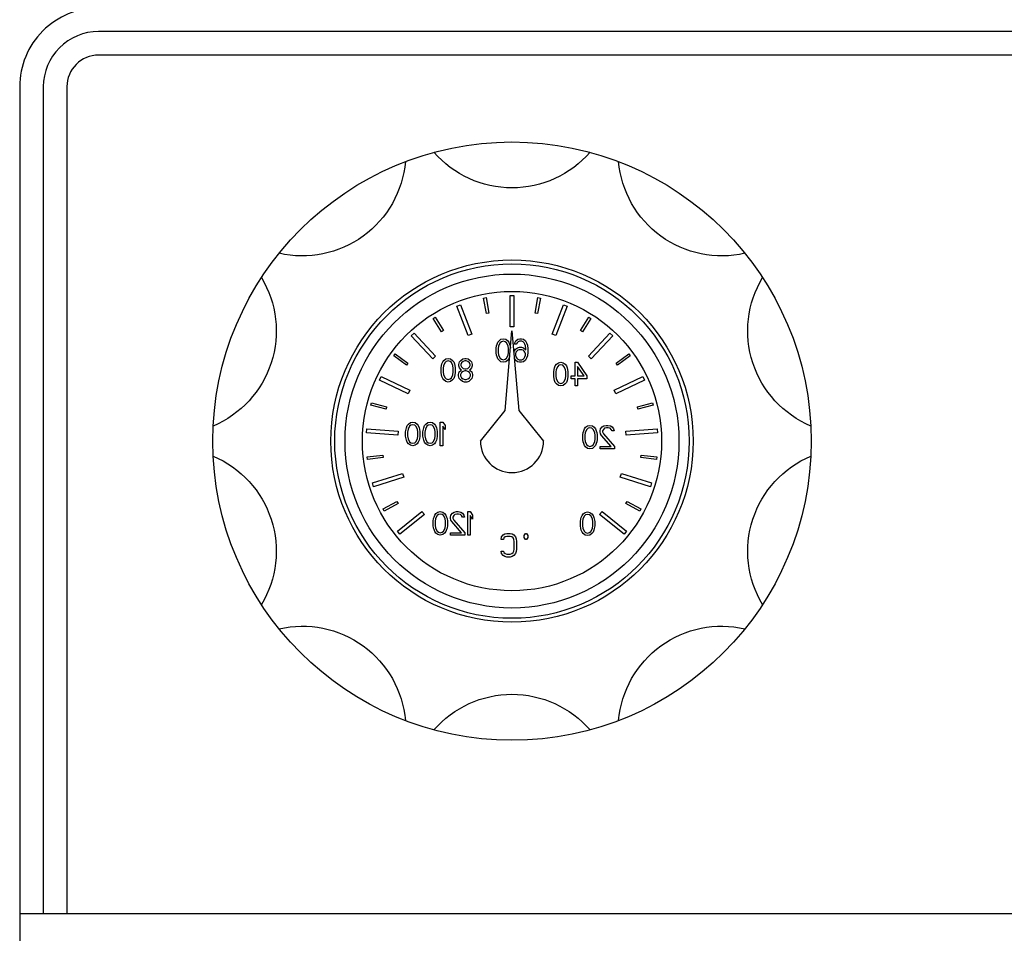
# Model space of a CAD drawing. Header units: millimetres. Extents: x 60394 to 199354, y 20895 to 166073.
# Tile 320 of 565: x 147070 to 147195, y 28179 to 28295. Entities that reach past the tile are written whole.
import ezdxf

# ---------------------------------------------------------------- set-up
doc = ezdxf.new("R2010")
doc.units = ezdxf.units.MM

# ---------------------------------------------------------------- blocks, each defined once
blk = doc.blocks.new('*U40')
blk.add_arc((0, -8.96), 13.12, 40.9361, 139.0639)
blk = doc.blocks.new('*U41')
at = {"color": 0, "linetype": 'ByBlock', "lineweight": -2, "transparency": 16777216}
for p, rotation in [((-844.6, 2147.53), 180), ((-865.94, 2140.6), 215.9999999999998), ((-823.26, 2140.6), 143.9999999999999), ((-879.13, 2122.44), 251.9999999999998), ((-810.07, 2122.44), 107.9999999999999), ((-879.13, 2100), 287.9999999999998), ((-810.07, 2100), 71.9999999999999), ((-865.94, 2081.85), 323.9999999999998), ((-823.26, 2081.85), 35.99999999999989)]:
    blk.add_blockref('*U40', p, dxfattribs=dict(at, rotation=rotation))
blk.add_blockref('*U40', (-844.6, 2074.91), dxfattribs=at)

msp = doc.modelspace()

# ---------------------------------------------------------------- linework, layer by layer
at = {"color": 0, "linetype": 'Continuous', "lineweight": -2}
for p, q in [((147128.66, 28260.12), (147128.96, 28260.18)), ((147129.04, 28258.16), (147128.66, 28260.12)), ((147128.96, 28260.18), (147129.33, 28258.21)), ((147132.01, 28260.47), (147132.51, 28260.47)), ((147132.01, 28256.47), (147132.01, 28260.47)), ((147132.51, 28260.47), (147132.51, 28256.47)), ((147135.19, 28258.21), (147135.56, 28260.18)), ((147135.86, 28260.12), (147135.49, 28258.16)), ((147135.56, 28260.18), (147135.86, 28260.12)), ((147125.25, 28259.09), (147125.71, 28259.28)), ((147126.71, 28255.37), (147125.25, 28259.09)), ((147125.71, 28259.28), (147127.18, 28255.56)), ((147137.34, 28255.56), (147138.81, 28259.28)), ((147139.27, 28259.09), (147137.81, 28255.37)), ((147138.81, 28259.28), (147139.27, 28259.09)), ((147122.26, 28257.54), (147122.52, 28257.7)), ((147123.33, 28255.85), (147122.26, 28257.54)), ((147122.52, 28257.7), (147123.58, 28256.01)), ((147129.33, 28258.21), (147129.04, 28258.16)), ((147135.49, 28258.16), (147135.19, 28258.21)), ((147140.94, 28256.01), (147142.01, 28257.7)), ((147142.26, 28257.54), (147141.19, 28255.85)), ((147142.01, 28257.7), (147142.26, 28257.54)), ((147132.51, 28256.47), (147132.01, 28256.47)), ((147119.46, 28255.33), (147119.83, 28255.67)), ((147122.19, 28252.41), (147119.46, 28255.33)), ((147119.83, 28255.67), (147122.55, 28252.75)), ((147123.58, 28256.01), (147123.33, 28255.85)), ((147127.18, 28255.56), (147126.71, 28255.37)), ((147131.38, 28245.87), (147132.26, 28255.97)), ((147132.26, 28255.97), (147133.14, 28245.87)), ((147137.81, 28255.37), (147137.34, 28255.56)), ((147141.19, 28255.85), (147140.94, 28256.01)), ((147141.97, 28252.75), (147144.69, 28255.67)), ((147145.06, 28255.33), (147142.33, 28252.41)), ((147144.69, 28255.67), (147145.06, 28255.33)), ((147130.26, 28253.76), (147130.31, 28254.08)), ((147130.26, 28253.19), (147130.26, 28253.76)), ((147130.31, 28254.08), (147130.36, 28254.27)), ((147130.36, 28254.27), (147130.46, 28254.53)), ((147130.46, 28254.53), (147130.61, 28254.72)), ((147130.56, 28254.08), (147130.51, 28253.7)), ((147130.76, 28254.46), (147130.56, 28254.08)), ((147130.61, 28254.72), (147130.86, 28254.91)), ((147130.91, 28254.59), (147130.76, 28254.46)), ((147130.86, 28254.91), (147131.16, 28254.97)), ((147131.16, 28254.65), (147130.91, 28254.59)), ((147131.16, 28254.97), (147131.46, 28254.91)), ((147131.41, 28254.59), (147131.16, 28254.65)), ((147131.56, 28254.46), (147131.41, 28254.59)), ((147131.46, 28254.91), (147131.71, 28254.72)), ((147131.76, 28254.08), (147131.56, 28254.46)), ((147131.71, 28254.72), (147131.86, 28254.53)), ((147131.81, 28253.7), (147131.76, 28254.08)), ((147131.86, 28254.53), (147131.96, 28254.27)), ((147131.96, 28254.27), (147132.01, 28254.08)), ((147132.01, 28254.08), (147132.06, 28253.76)), ((147132.56, 28254.27), (147132.61, 28254.46)), ((147132.81, 28254.27), (147132.56, 28254.27)), ((147132.61, 28254.46), (147132.76, 28254.72)), ((147132.71, 28253.63), (147132.96, 28253.82)), ((147132.76, 28254.72), (147133.01, 28254.91)), ((147132.91, 28254.46), (147132.81, 28254.27)), ((147133.06, 28254.59), (147132.91, 28254.46)), ((147132.96, 28253.82), (147133.21, 28253.89)), ((147133.01, 28254.91), (147133.26, 28254.97)), ((147133.21, 28254.65), (147133.06, 28254.59)), ((147133.51, 28254.65), (147133.21, 28254.65)), ((147133.21, 28253.89), (147133.46, 28253.89)), ((147133.26, 28254.97), (147133.46, 28254.97)), ((147133.46, 28254.97), (147133.71, 28254.91)), ((147133.46, 28253.89), (147133.71, 28253.82)), ((147133.66, 28254.59), (147133.51, 28254.65)), ((147133.81, 28254.46), (147133.66, 28254.59)), ((147133.71, 28254.91), (147133.96, 28254.72)), ((147133.71, 28253.82), (147134.01, 28253.57)), ((147133.91, 28254.27), (147133.81, 28254.46)), ((147133.96, 28254.08), (147133.91, 28254.27)), ((147133.96, 28254.72), (147134.11, 28254.46)), ((147134.01, 28253.7), (147133.96, 28254.08)), ((147134.11, 28254.46), (147134.21, 28254.14)), ((147134.21, 28254.14), (147134.26, 28253.7)), ((147117.25, 28252.79), (147117.43, 28253.03)), ((147118.87, 28251.61), (147117.25, 28252.79)), ((147117.43, 28253.03), (147119.04, 28251.85)), ((147122.55, 28252.75), (147122.19, 28252.41)), ((147130.31, 28252.87), (147130.26, 28253.19)), ((147130.36, 28252.68), (147130.31, 28252.87)), ((147130.46, 28252.42), (147130.36, 28252.68)), ((147130.51, 28253.7), (147130.51, 28253.25)), ((147130.51, 28253.25), (147130.56, 28252.87)), ((147130.56, 28252.87), (147130.76, 28252.48)), ((147131.56, 28252.48), (147131.76, 28252.87)), ((147131.76, 28252.87), (147131.81, 28253.25)), ((147131.81, 28253.25), (147131.81, 28253.7)), ((147131.96, 28252.68), (147131.86, 28252.42)), ((147132.5, 28253.25), (147132.56, 28253.44)), ((147132.56, 28253.44), (147132.71, 28253.63)), ((147132.76, 28253.25), (147132.71, 28253.06)), ((147132.71, 28253.06), (147132.71, 28252.87)), ((147132.71, 28252.87), (147132.76, 28252.68)), ((147132.86, 28253.38), (147132.76, 28253.25)), ((147132.76, 28252.68), (147132.86, 28252.48)), ((147133.01, 28253.51), (147132.86, 28253.38)), ((147133.16, 28253.57), (147133.01, 28253.51)), ((147133.51, 28253.57), (147133.16, 28253.57)), ((147133.66, 28253.51), (147133.51, 28253.57)), ((147133.81, 28253.38), (147133.66, 28253.51)), ((147133.91, 28253.25), (147133.81, 28253.38)), ((147133.81, 28252.48), (147133.91, 28252.68)), ((147133.96, 28253.06), (147133.91, 28253.25)), ((147133.91, 28252.68), (147133.96, 28252.87)), ((147133.96, 28252.87), (147133.96, 28253.06)), ((147134.01, 28253.57), (147134.01, 28253.7)), ((147134.21, 28252.8), (147134.11, 28252.48)), ((147134.26, 28253.25), (147134.21, 28252.8)), ((147134.26, 28253.7), (147134.26, 28253.25)), ((147142.33, 28252.41), (147141.97, 28252.75)), ((147145.48, 28251.85), (147147.09, 28253.03)), ((147147.27, 28252.79), (147145.66, 28251.61)), ((147147.09, 28253.03), (147147.27, 28252.79)), ((147119.04, 28251.85), (147118.87, 28251.61)), ((147123.26, 28251.26), (147123.31, 28251.58)), ((147123.26, 28250.69), (147123.26, 28251.26)), ((147123.31, 28251.58), (147123.36, 28251.77)), ((147123.36, 28251.77), (147123.46, 28252.03)), ((147123.46, 28252.03), (147123.61, 28252.22)), ((147123.56, 28251.58), (147123.51, 28251.2)), ((147123.76, 28251.96), (147123.56, 28251.58)), ((147123.61, 28252.22), (147123.86, 28252.41)), ((147123.91, 28252.09), (147123.76, 28251.96)), ((147123.86, 28252.41), (147124.16, 28252.47)), ((147124.16, 28252.15), (147123.91, 28252.09)), ((147124.16, 28252.47), (147124.46, 28252.41)), ((147124.41, 28252.09), (147124.16, 28252.15)), ((147124.56, 28251.96), (147124.41, 28252.09)), ((147124.46, 28252.41), (147124.71, 28252.22)), ((147124.76, 28251.58), (147124.56, 28251.96)), ((147124.71, 28252.22), (147124.86, 28252.03)), ((147124.81, 28251.2), (147124.76, 28251.58)), ((147124.86, 28252.03), (147124.96, 28251.77)), ((147124.96, 28251.77), (147125.01, 28251.58)), ((147125.01, 28251.58), (147125.06, 28251.26)), ((147125.06, 28251.26), (147125.06, 28250.69)), ((147125.51, 28251.71), (147125.61, 28252.03)), ((147125.51, 28251.52), (147125.51, 28251.71)), ((147125.61, 28251.26), (147125.51, 28251.52)), ((147125.61, 28252.03), (147125.76, 28252.22)), ((147125.76, 28251.07), (147125.61, 28251.26)), ((147125.76, 28252.22), (147126.01, 28252.41)), ((147125.86, 28251.9), (147125.76, 28251.71)), ((147125.76, 28251.71), (147125.76, 28251.58)), ((147125.76, 28251.58), (147125.86, 28251.39)), ((147126.06, 28252.09), (147125.86, 28251.9)), ((147125.86, 28251.39), (147126.06, 28251.2)), ((147126.01, 28252.41), (147126.26, 28252.47)), ((147126.26, 28252.15), (147126.06, 28252.09)), ((147126.26, 28252.47), (147126.46, 28252.47)), ((147126.46, 28252.15), (147126.26, 28252.15)), ((147126.46, 28252.47), (147126.71, 28252.41)), ((147126.66, 28252.09), (147126.46, 28252.15)), ((147126.86, 28251.9), (147126.66, 28252.09)), ((147126.66, 28251.2), (147126.86, 28251.39)), ((147126.71, 28252.41), (147126.96, 28252.22)), ((147126.96, 28251.71), (147126.86, 28251.9)), ((147126.86, 28251.39), (147126.96, 28251.58)), ((147126.96, 28252.22), (147127.11, 28252.03)), ((147126.96, 28251.58), (147126.96, 28251.71)), ((147127.11, 28251.26), (147126.96, 28251.07)), ((147127.11, 28252.03), (147127.21, 28251.71)), ((147127.21, 28251.52), (147127.11, 28251.26)), ((147127.21, 28251.71), (147127.21, 28251.52)), ((147130.61, 28252.23), (147130.46, 28252.42)), ((147130.86, 28252.04), (147130.61, 28252.23)), ((147130.76, 28252.48), (147130.91, 28252.36)), ((147131.16, 28251.97), (147130.86, 28252.04)), ((147130.91, 28252.36), (147131.16, 28252.29)), ((147131.16, 28252.29), (147131.41, 28252.36)), ((147131.46, 28252.04), (147131.16, 28251.97)), ((147131.41, 28252.36), (147131.56, 28252.48)), ((147131.71, 28252.23), (147131.46, 28252.04)), ((147131.86, 28252.42), (147131.71, 28252.23)), ((147132.71, 28252.23), (147132.57, 28252.47)), ((147132.96, 28252.04), (147132.71, 28252.23)), ((147132.86, 28252.48), (147133.01, 28252.36)), ((147133.21, 28251.97), (147132.96, 28252.04)), ((147133.01, 28252.36), (147133.16, 28252.29)), ((147133.16, 28252.29), (147133.51, 28252.29)), ((147133.46, 28251.97), (147133.21, 28251.97)), ((147133.71, 28252.04), (147133.46, 28251.97)), ((147133.51, 28252.29), (147133.66, 28252.36)), ((147133.66, 28252.36), (147133.81, 28252.48)), ((147133.96, 28252.23), (147133.71, 28252.04)), ((147134.11, 28252.48), (147133.96, 28252.23)), ((147137.61, 28251.08), (147137.66, 28251.27)), ((147137.66, 28251.27), (147137.76, 28251.53)), ((147137.76, 28251.53), (147137.91, 28251.72)), ((147138.06, 28251.46), (147137.86, 28251.08)), ((147137.91, 28251.72), (147138.16, 28251.91)), ((147138.21, 28251.59), (147138.06, 28251.46)), ((147138.16, 28251.91), (147138.46, 28251.97)), ((147138.46, 28251.65), (147138.21, 28251.59)), ((147138.46, 28251.97), (147138.76, 28251.91)), ((147138.71, 28251.59), (147138.46, 28251.65)), ((147138.86, 28251.46), (147138.71, 28251.59)), ((147138.76, 28251.91), (147139.01, 28251.72)), ((147139.06, 28251.08), (147138.86, 28251.46)), ((147139.01, 28251.72), (147139.16, 28251.53)), ((147139.16, 28251.53), (147139.26, 28251.27)), ((147139.26, 28251.27), (147139.31, 28251.08)), ((147140.26, 28251.97), (147140.56, 28251.97)), ((147140.26, 28250.25), (147140.26, 28251.97)), ((147140.56, 28251.97), (147141.76, 28250.25)), ((147141.41, 28250.25), (147140.56, 28251.46)), ((147140.56, 28251.46), (147140.56, 28250.25)), ((147145.66, 28251.61), (147145.48, 28251.85)), ((147115.45, 28249.71), (147115.67, 28250.16)), ((147115.67, 28250.16), (147119.28, 28248.44)), ((147123.31, 28250.37), (147123.26, 28250.69)), ((147123.36, 28250.18), (147123.31, 28250.37)), ((147123.46, 28249.92), (147123.36, 28250.18)), ((147123.51, 28251.2), (147123.51, 28250.75)), ((147123.51, 28250.75), (147123.56, 28250.37)), ((147123.56, 28250.37), (147123.76, 28249.98)), ((147124.56, 28249.98), (147124.76, 28250.37)), ((147124.76, 28250.37), (147124.81, 28250.75)), ((147124.81, 28250.75), (147124.81, 28251.2)), ((147124.96, 28250.18), (147124.86, 28249.92)), ((147125.01, 28250.37), (147124.96, 28250.18)), ((147125.06, 28250.69), (147125.01, 28250.37)), ((147125.46, 28250.43), (147125.56, 28250.75)), ((147125.46, 28250.24), (147125.46, 28250.43)), ((147125.56, 28249.92), (147125.46, 28250.24)), ((147125.56, 28250.75), (147125.76, 28250.94)), ((147125.86, 28250.69), (147125.71, 28250.43)), ((147125.71, 28250.43), (147125.71, 28250.24)), ((147125.71, 28250.24), (147125.86, 28249.98)), ((147125.86, 28251.01), (147125.76, 28251.07)), ((147125.76, 28250.94), (147125.86, 28251.01)), ((147126.06, 28250.81), (147125.86, 28250.69)), ((147126.06, 28251.2), (147126.26, 28251.13)), ((147126.26, 28250.88), (147126.06, 28250.81)), ((147126.26, 28251.13), (147126.46, 28251.13)), ((147126.46, 28250.88), (147126.26, 28250.88)), ((147126.46, 28251.13), (147126.66, 28251.2)), ((147126.66, 28250.81), (147126.46, 28250.88)), ((147126.86, 28250.69), (147126.66, 28250.81)), ((147126.96, 28251.07), (147126.86, 28251.01)), ((147126.86, 28251.01), (147126.96, 28250.94)), ((147127.01, 28250.43), (147126.86, 28250.69)), ((147126.86, 28249.98), (147127.01, 28250.24)), ((147126.96, 28250.94), (147127.16, 28250.75)), ((147127.01, 28250.24), (147127.01, 28250.43)), ((147127.16, 28250.75), (147127.26, 28250.43)), ((147127.26, 28250.24), (147127.16, 28249.92)), ((147127.26, 28250.43), (147127.26, 28250.24)), ((147137.56, 28250.76), (147137.61, 28251.08)), ((147137.56, 28250.19), (147137.56, 28250.76)), ((147137.61, 28249.87), (147137.56, 28250.19)), ((147137.86, 28251.08), (147137.81, 28250.7)), ((147137.81, 28250.7), (147137.81, 28250.25)), ((147137.81, 28250.25), (147137.86, 28249.87)), ((147139.11, 28250.7), (147139.06, 28251.08)), ((147139.06, 28249.87), (147139.11, 28250.25)), ((147139.11, 28250.25), (147139.11, 28250.7)), ((147139.31, 28251.08), (147139.36, 28250.76)), ((147139.36, 28250.19), (147139.31, 28249.87)), ((147139.36, 28250.76), (147139.36, 28250.19)), ((147139.76, 28250.25), (147140.26, 28250.25)), ((147139.76, 28249.87), (147139.76, 28250.25)), ((147140.56, 28250.25), (147141.41, 28250.25)), ((147141.76, 28250.25), (147141.76, 28249.87)), ((147145.24, 28248.44), (147148.85, 28250.16)), ((147148.85, 28250.16), (147149.07, 28249.71)), ((147119.06, 28247.99), (147115.45, 28249.71)), ((147123.61, 28249.73), (147123.46, 28249.92)), ((147123.86, 28249.54), (147123.61, 28249.73)), ((147123.76, 28249.98), (147123.91, 28249.86)), ((147124.16, 28249.47), (147123.86, 28249.54)), ((147123.91, 28249.86), (147124.16, 28249.79)), ((147124.16, 28249.79), (147124.41, 28249.86)), ((147124.46, 28249.54), (147124.16, 28249.47)), ((147124.41, 28249.86), (147124.56, 28249.98)), ((147124.71, 28249.73), (147124.46, 28249.54)), ((147124.86, 28249.92), (147124.71, 28249.73)), ((147125.71, 28249.73), (147125.56, 28249.92)), ((147125.96, 28249.54), (147125.71, 28249.73)), ((147125.86, 28249.98), (147126.06, 28249.86)), ((147126.21, 28249.47), (147125.96, 28249.54)), ((147126.06, 28249.86), (147126.26, 28249.79)), ((147126.51, 28249.47), (147126.21, 28249.47)), ((147126.26, 28249.79), (147126.46, 28249.79)), ((147126.46, 28249.79), (147126.66, 28249.86)), ((147126.76, 28249.54), (147126.51, 28249.47)), ((147126.66, 28249.86), (147126.86, 28249.98)), ((147127.01, 28249.73), (147126.76, 28249.54)), ((147127.16, 28249.92), (147127.01, 28249.73)), ((147137.66, 28249.68), (147137.61, 28249.87)), ((147137.76, 28249.42), (147137.66, 28249.68)), ((147137.91, 28249.23), (147137.76, 28249.42)), ((147137.86, 28249.87), (147138.06, 28249.48)), ((147138.16, 28249.04), (147137.91, 28249.23)), ((147138.06, 28249.48), (147138.21, 28249.36)), ((147138.46, 28248.97), (147138.16, 28249.04)), ((147138.21, 28249.36), (147138.46, 28249.29)), ((147138.46, 28249.29), (147138.71, 28249.36)), ((147138.76, 28249.04), (147138.46, 28248.97)), ((147138.71, 28249.36), (147138.86, 28249.48)), ((147139.01, 28249.23), (147138.76, 28249.04)), ((147138.86, 28249.48), (147139.06, 28249.87)), ((147139.16, 28249.42), (147139.01, 28249.23)), ((147139.26, 28249.68), (147139.16, 28249.42)), ((147139.31, 28249.87), (147139.26, 28249.68)), ((147140.26, 28249.87), (147139.76, 28249.87)), ((147140.26, 28248.97), (147140.26, 28249.87)), ((147140.56, 28248.97), (147140.26, 28248.97)), ((147141.76, 28249.87), (147140.56, 28249.87)), ((147140.56, 28249.87), (147140.56, 28248.97)), ((147149.07, 28249.71), (147145.46, 28247.99)), ((147119.28, 28248.44), (147119.06, 28247.99)), ((147145.46, 28247.99), (147145.24, 28248.44)), ((147114.33, 28246.54), (147114.41, 28246.83)), ((147116.27, 28246.03), (147114.33, 28246.54)), ((147114.41, 28246.83), (147116.34, 28246.32)), ((147116.34, 28246.32), (147116.27, 28246.03)), ((147148.18, 28246.32), (147150.11, 28246.83)), ((147148.25, 28246.03), (147148.18, 28246.32)), ((147150.19, 28246.54), (147148.25, 28246.03)), ((147150.11, 28246.83), (147150.19, 28246.54)), ((147128.26, 28241.97), (147131.38, 28245.87)), ((147133.14, 28245.87), (147136.26, 28241.97)), ((147118.86, 28243.67), (147118.96, 28243.93)), ((147118.96, 28243.93), (147119.11, 28244.12)), ((147119.26, 28243.86), (147119.06, 28243.48)), ((147119.11, 28244.12), (147119.36, 28244.31)), ((147119.41, 28243.99), (147119.26, 28243.86)), ((147119.36, 28244.31), (147119.66, 28244.37)), ((147119.66, 28244.05), (147119.41, 28243.99)), ((147119.66, 28244.37), (147119.96, 28244.31)), ((147119.91, 28243.99), (147119.66, 28244.05)), ((147120.06, 28243.86), (147119.91, 28243.99)), ((147119.96, 28244.31), (147120.21, 28244.12)), ((147120.26, 28243.48), (147120.06, 28243.86)), ((147120.21, 28244.12), (147120.36, 28243.93)), ((147120.36, 28243.93), (147120.46, 28243.67)), ((147121.06, 28243.67), (147121.16, 28243.93)), ((147121.16, 28243.93), (147121.31, 28244.12)), ((147121.46, 28243.86), (147121.26, 28243.48)), ((147121.31, 28244.12), (147121.56, 28244.31)), ((147121.61, 28243.99), (147121.46, 28243.86)), ((147121.56, 28244.31), (147121.86, 28244.37)), ((147121.86, 28244.05), (147121.61, 28243.99)), ((147121.86, 28244.37), (147122.16, 28244.31)), ((147122.11, 28243.99), (147121.86, 28244.05)), ((147122.26, 28243.86), (147122.11, 28243.99)), ((147122.16, 28244.31), (147122.41, 28244.12)), ((147122.46, 28243.48), (147122.26, 28243.86)), ((147122.41, 28244.12), (147122.56, 28243.93)), ((147122.56, 28243.93), (147122.66, 28243.67)), ((147123.16, 28244.37), (147123.46, 28244.37)), ((147123.16, 28241.37), (147123.16, 28244.37)), ((147123.46, 28244.37), (147123.76, 28243.93)), ((147123.46, 28243.86), (147123.46, 28241.37)), ((147123.76, 28243.42), (147123.46, 28243.86)), ((147123.76, 28243.93), (147123.76, 28243.42)), ((147141.61, 28243.72), (147141.86, 28243.91)), ((147141.86, 28243.91), (147142.16, 28243.97)), ((147142.16, 28243.97), (147142.46, 28243.91)), ((147142.46, 28243.91), (147142.71, 28243.72)), ((147143.51, 28243.53), (147143.71, 28243.78)), ((147143.71, 28243.78), (147143.91, 28243.91)), ((147143.91, 28243.91), (147144.21, 28243.97)), ((147144.21, 28243.97), (147144.41, 28243.97)), ((147144.41, 28243.97), (147144.76, 28243.91)), ((147144.76, 28243.91), (147144.96, 28243.78)), ((147144.96, 28243.78), (147145.16, 28243.53)), ((147113.79, 28243.01), (147113.82, 28243.51)), ((147117.78, 28242.74), (147113.79, 28243.01)), ((147113.82, 28243.51), (147117.81, 28243.23)), ((147117.81, 28243.23), (147117.78, 28242.74)), ((147118.76, 28243.16), (147118.81, 28243.48)), ((147118.76, 28242.59), (147118.76, 28243.16)), ((147118.81, 28242.27), (147118.76, 28242.59)), ((147118.81, 28243.48), (147118.86, 28243.67)), ((147119.06, 28243.48), (147119.01, 28243.1)), ((147119.01, 28243.1), (147119.01, 28242.65)), ((147119.01, 28242.65), (147119.06, 28242.27)), ((147120.31, 28243.1), (147120.26, 28243.48)), ((147120.26, 28242.27), (147120.31, 28242.65)), ((147120.31, 28242.65), (147120.31, 28243.1)), ((147120.46, 28243.67), (147120.51, 28243.48)), ((147120.51, 28243.48), (147120.56, 28243.16)), ((147120.56, 28242.59), (147120.51, 28242.27)), ((147120.56, 28243.16), (147120.56, 28242.59)), ((147120.96, 28243.16), (147121.01, 28243.48)), ((147120.96, 28242.59), (147120.96, 28243.16)), ((147121.01, 28242.27), (147120.96, 28242.59)), ((147121.01, 28243.48), (147121.06, 28243.67)), ((147121.26, 28243.48), (147121.21, 28243.1)), ((147121.21, 28243.1), (147121.21, 28242.65)), ((147121.21, 28242.65), (147121.26, 28242.27)), ((147122.51, 28243.1), (147122.46, 28243.48)), ((147122.46, 28242.27), (147122.51, 28242.65)), ((147122.51, 28242.65), (147122.51, 28243.1)), ((147122.66, 28243.67), (147122.71, 28243.48)), ((147122.71, 28243.48), (147122.76, 28243.16)), ((147122.76, 28242.59), (147122.71, 28242.27)), ((147122.76, 28243.16), (147122.76, 28242.59)), ((147141.26, 28242.76), (147141.31, 28243.08)), ((147141.26, 28242.19), (147141.26, 28242.76)), ((147141.31, 28243.08), (147141.36, 28243.27)), ((147141.36, 28243.27), (147141.46, 28243.53)), ((147141.46, 28243.53), (147141.61, 28243.72)), ((147141.56, 28243.08), (147141.51, 28242.7)), ((147141.51, 28242.7), (147141.51, 28242.25)), ((147141.76, 28243.46), (147141.56, 28243.08)), ((147141.91, 28243.59), (147141.76, 28243.46)), ((147142.16, 28243.65), (147141.91, 28243.59)), ((147142.41, 28243.59), (147142.16, 28243.65)), ((147142.56, 28243.46), (147142.41, 28243.59)), ((147142.76, 28243.08), (147142.56, 28243.46)), ((147142.71, 28243.72), (147142.86, 28243.53)), ((147142.81, 28242.7), (147142.76, 28243.08)), ((147142.81, 28242.25), (147142.81, 28242.7)), ((147142.86, 28243.53), (147142.96, 28243.27)), ((147142.96, 28243.27), (147143.01, 28243.08)), ((147143.01, 28243.08), (147143.06, 28242.76)), ((147143.06, 28242.76), (147143.06, 28242.19)), ((147143.46, 28243.27), (147143.51, 28243.53)), ((147143.46, 28243.14), (147143.46, 28243.27)), ((147143.51, 28242.89), (147143.46, 28243.14)), ((147143.61, 28242.7), (147143.51, 28242.89)), ((147144.86, 28241.29), (147143.61, 28242.7)), ((147143.86, 28243.46), (147143.76, 28243.27)), ((147143.76, 28243.27), (147143.76, 28243.14)), ((147143.76, 28243.14), (147143.86, 28242.89)), ((147144.01, 28243.59), (147143.86, 28243.46)), ((147143.86, 28242.89), (147145.26, 28241.29)), ((147144.26, 28243.65), (147144.01, 28243.59)), ((147144.46, 28243.65), (147144.26, 28243.65)), ((147144.71, 28243.59), (147144.46, 28243.65)), ((147144.86, 28243.46), (147144.71, 28243.59)), ((147144.96, 28243.27), (147144.86, 28243.46)), ((147145.21, 28243.27), (147144.96, 28243.27)), ((147145.16, 28243.53), (147145.21, 28243.27)), ((147146.71, 28243.23), (147150.7, 28243.51)), ((147146.74, 28242.74), (147146.71, 28243.23)), ((147150.73, 28243.01), (147146.74, 28242.74)), ((147150.7, 28243.51), (147150.73, 28243.01)), ((147118.86, 28242.08), (147118.81, 28242.27)), ((147118.96, 28241.82), (147118.86, 28242.08)), ((147119.11, 28241.63), (147118.96, 28241.82)), ((147119.06, 28242.27), (147119.26, 28241.88)), ((147119.36, 28241.44), (147119.11, 28241.63)), ((147119.26, 28241.88), (147119.41, 28241.76)), ((147119.66, 28241.37), (147119.36, 28241.44)), ((147119.41, 28241.76), (147119.66, 28241.69)), ((147119.66, 28241.69), (147119.91, 28241.76)), ((147119.96, 28241.44), (147119.66, 28241.37)), ((147119.91, 28241.76), (147120.06, 28241.88)), ((147120.21, 28241.63), (147119.96, 28241.44)), ((147120.06, 28241.88), (147120.26, 28242.27)), ((147120.36, 28241.82), (147120.21, 28241.63)), ((147120.46, 28242.08), (147120.36, 28241.82)), ((147120.51, 28242.27), (147120.46, 28242.08)), ((147121.06, 28242.08), (147121.01, 28242.27)), ((147121.16, 28241.82), (147121.06, 28242.08)), ((147121.31, 28241.63), (147121.16, 28241.82)), ((147121.26, 28242.27), (147121.46, 28241.88)), ((147121.56, 28241.44), (147121.31, 28241.63)), ((147121.46, 28241.88), (147121.61, 28241.76)), ((147121.86, 28241.37), (147121.56, 28241.44)), ((147121.61, 28241.76), (147121.86, 28241.69)), ((147121.86, 28241.69), (147122.11, 28241.76)), ((147122.16, 28241.44), (147121.86, 28241.37)), ((147122.11, 28241.76), (147122.26, 28241.88)), ((147122.41, 28241.63), (147122.16, 28241.44)), ((147122.26, 28241.88), (147122.46, 28242.27)), ((147122.56, 28241.82), (147122.41, 28241.63)), ((147122.66, 28242.08), (147122.56, 28241.82)), ((147122.71, 28242.27), (147122.66, 28242.08)), ((147123.46, 28241.37), (147123.16, 28241.37)), ((147141.31, 28241.87), (147141.26, 28242.19)), ((147141.36, 28241.68), (147141.31, 28241.87)), ((147141.46, 28241.42), (147141.36, 28241.68)), ((147141.61, 28241.23), (147141.46, 28241.42)), ((147141.51, 28242.25), (147141.56, 28241.87)), ((147141.56, 28241.87), (147141.76, 28241.48)), ((147141.76, 28241.48), (147141.91, 28241.36)), ((147141.91, 28241.36), (147142.16, 28241.29)), ((147142.16, 28241.29), (147142.41, 28241.36)), ((147142.41, 28241.36), (147142.56, 28241.48)), ((147142.56, 28241.48), (147142.76, 28241.87)), ((147142.86, 28241.42), (147142.71, 28241.23)), ((147142.76, 28241.87), (147142.81, 28242.25)), ((147142.96, 28241.68), (147142.86, 28241.42)), ((147143.01, 28241.87), (147142.96, 28241.68)), ((147143.06, 28242.19), (147143.01, 28241.87)), ((147143.46, 28240.97), (147143.46, 28241.29)), ((147143.46, 28241.29), (147144.86, 28241.29)), ((147145.26, 28241.29), (147145.26, 28240.97)), ((147113.87, 28239.95), (147115.86, 28240.18)), ((147115.86, 28240.18), (147115.89, 28239.89)), ((147141.86, 28241.04), (147141.61, 28241.23)), ((147142.16, 28240.97), (147141.86, 28241.04)), ((147142.46, 28241.04), (147142.16, 28240.97)), ((147142.71, 28241.23), (147142.46, 28241.04)), ((147145.26, 28240.97), (147143.46, 28240.97)), ((147148.63, 28239.89), (147148.66, 28240.18)), ((147148.66, 28240.18), (147150.65, 28239.95)), ((147113.91, 28239.65), (147113.87, 28239.95)), ((147115.89, 28239.89), (147113.91, 28239.65)), ((147150.61, 28239.65), (147148.63, 28239.89)), ((147150.65, 28239.95), (147150.61, 28239.65)), ((147114.54, 28236.65), (147118.36, 28237.85)), ((147118.36, 28237.85), (147118.51, 28237.37)), ((147146.01, 28237.37), (147146.16, 28237.85)), ((147146.16, 28237.85), (147149.98, 28236.65)), ((147114.69, 28236.17), (147114.54, 28236.65)), ((147118.51, 28237.37), (147114.69, 28236.17)), ((147149.83, 28236.17), (147146.01, 28237.37)), ((147149.98, 28236.65), (147149.83, 28236.17)), ((147115.89, 28233.35), (147117.65, 28234.3)), ((147117.8, 28234.03), (147116.03, 28233.09)), ((147117.65, 28234.3), (147117.8, 28234.03)), ((147146.72, 28234.03), (147146.87, 28234.3)), ((147148.49, 28233.09), (147146.72, 28234.03)), ((147146.87, 28234.3), (147148.63, 28233.35)), ((147116.03, 28233.09), (147115.89, 28233.35)), ((147117.73, 28230.53), (147120.83, 28233.04)), ((147121.15, 28232.65), (147118.04, 28230.14)), ((147120.83, 28233.04), (147121.15, 28232.65)), ((147122.36, 28232.32), (147122.46, 28232.58)), ((147122.46, 28232.58), (147122.61, 28232.77)), ((147122.76, 28232.51), (147122.56, 28232.13)), ((147122.61, 28232.77), (147122.86, 28232.96)), ((147122.91, 28232.64), (147122.76, 28232.51)), ((147122.86, 28232.96), (147123.16, 28233.02)), ((147123.16, 28232.7), (147122.91, 28232.64)), ((147123.16, 28233.02), (147123.46, 28232.96)), ((147123.41, 28232.64), (147123.16, 28232.7)), ((147123.56, 28232.51), (147123.41, 28232.64)), ((147123.46, 28232.96), (147123.71, 28232.77)), ((147123.76, 28232.13), (147123.56, 28232.51)), ((147123.71, 28232.77), (147123.86, 28232.58)), ((147123.86, 28232.58), (147123.96, 28232.32)), ((147124.46, 28232.32), (147124.51, 28232.58)), ((147124.51, 28232.58), (147124.71, 28232.83)), ((147124.71, 28232.83), (147124.91, 28232.96)), ((147124.86, 28232.51), (147124.76, 28232.32)), ((147125.01, 28232.64), (147124.86, 28232.51)), ((147124.91, 28232.96), (147125.21, 28233.02)), ((147125.26, 28232.7), (147125.01, 28232.64)), ((147125.21, 28233.02), (147125.41, 28233.02)), ((147125.46, 28232.7), (147125.26, 28232.7)), ((147125.41, 28233.02), (147125.76, 28232.96)), ((147125.71, 28232.64), (147125.46, 28232.7)), ((147125.86, 28232.51), (147125.71, 28232.64)), ((147125.76, 28232.96), (147125.96, 28232.83)), ((147125.96, 28232.32), (147125.86, 28232.51)), ((147125.96, 28232.83), (147126.16, 28232.58)), ((147126.16, 28232.58), (147126.21, 28232.32)), ((147126.66, 28233.02), (147126.96, 28233.02)), ((147126.66, 28230.02), (147126.66, 28233.02)), ((147126.96, 28233.02), (147127.26, 28232.58)), ((147126.96, 28232.51), (147126.96, 28230.02)), ((147127.26, 28232.07), (147126.96, 28232.51)), ((147127.26, 28232.58), (147127.26, 28232.07)), ((147141.06, 28232.27), (147141.16, 28232.53)), ((147141.16, 28232.53), (147141.31, 28232.72)), ((147141.31, 28232.72), (147141.56, 28232.91)), ((147141.61, 28232.59), (147141.46, 28232.46)), ((147141.56, 28232.91), (147141.86, 28232.97)), ((147141.86, 28232.65), (147141.61, 28232.59)), ((147141.86, 28232.97), (147142.16, 28232.91)), ((147142.11, 28232.59), (147141.86, 28232.65)), ((147142.26, 28232.46), (147142.11, 28232.59)), ((147142.16, 28232.91), (147142.41, 28232.72)), ((147142.41, 28232.72), (147142.56, 28232.53)), ((147142.56, 28232.53), (147142.66, 28232.27)), ((147143.37, 28232.65), (147143.69, 28233.04)), ((147146.48, 28230.14), (147143.37, 28232.65)), ((147143.69, 28233.04), (147146.79, 28230.53)), ((147148.63, 28233.35), (147148.49, 28233.09)), ((147122.26, 28231.81), (147122.31, 28232.13)), ((147122.26, 28231.24), (147122.26, 28231.81)), ((147122.31, 28232.13), (147122.36, 28232.32)), ((147122.56, 28232.13), (147122.51, 28231.75)), ((147122.51, 28231.75), (147122.51, 28231.3)), ((147122.51, 28231.3), (147122.56, 28230.92)), ((147123.81, 28231.75), (147123.76, 28232.13)), ((147123.76, 28230.92), (147123.81, 28231.3)), ((147123.81, 28231.3), (147123.81, 28231.75)), ((147123.96, 28232.32), (147124.01, 28232.13)), ((147124.01, 28232.13), (147124.06, 28231.81)), ((147124.06, 28231.81), (147124.06, 28231.24)), ((147124.46, 28232.19), (147124.46, 28232.32)), ((147124.51, 28231.94), (147124.46, 28232.19)), ((147124.61, 28231.75), (147124.51, 28231.94)), ((147125.86, 28230.34), (147124.61, 28231.75)), ((147124.76, 28232.32), (147124.76, 28232.19)), ((147124.76, 28232.19), (147124.86, 28231.94)), ((147124.86, 28231.94), (147126.26, 28230.34)), ((147126.21, 28232.32), (147125.96, 28232.32)), ((147140.96, 28231.76), (147141.01, 28232.08)), ((147140.96, 28231.19), (147140.96, 28231.76)), ((147141.01, 28232.08), (147141.06, 28232.27)), ((147141.26, 28232.08), (147141.21, 28231.7)), ((147141.21, 28231.7), (147141.21, 28231.25)), ((147141.21, 28231.25), (147141.26, 28230.87)), ((147141.46, 28232.46), (147141.26, 28232.08)), ((147142.46, 28232.08), (147142.26, 28232.46)), ((147142.51, 28231.7), (147142.46, 28232.08)), ((147142.46, 28230.87), (147142.51, 28231.25)), ((147142.51, 28231.25), (147142.51, 28231.7)), ((147142.66, 28232.27), (147142.71, 28232.08)), ((147142.71, 28232.08), (147142.76, 28231.76)), ((147142.76, 28231.76), (147142.76, 28231.19)), ((147118.04, 28230.14), (147117.73, 28230.53)), ((147122.31, 28230.92), (147122.26, 28231.24)), ((147122.36, 28230.73), (147122.31, 28230.92)), ((147122.46, 28230.47), (147122.36, 28230.73)), ((147122.61, 28230.28), (147122.46, 28230.47)), ((147122.56, 28230.92), (147122.76, 28230.53)), ((147122.86, 28230.09), (147122.61, 28230.28)), ((147122.76, 28230.53), (147122.91, 28230.41)), ((147123.16, 28230.02), (147122.86, 28230.09)), ((147122.91, 28230.41), (147123.16, 28230.34)), ((147123.16, 28230.34), (147123.41, 28230.41)), ((147123.46, 28230.09), (147123.16, 28230.02)), ((147123.41, 28230.41), (147123.56, 28230.53)), ((147123.71, 28230.28), (147123.46, 28230.09)), ((147123.56, 28230.53), (147123.76, 28230.92)), ((147123.86, 28230.47), (147123.71, 28230.28)), ((147123.96, 28230.73), (147123.86, 28230.47)), ((147124.01, 28230.92), (147123.96, 28230.73)), ((147124.06, 28231.24), (147124.01, 28230.92)), ((147124.46, 28230.02), (147124.46, 28230.34)), ((147124.46, 28230.34), (147125.86, 28230.34)), ((147126.26, 28230.02), (147124.46, 28230.02)), ((147126.26, 28230.34), (147126.26, 28230.02)), ((147126.96, 28230.02), (147126.66, 28230.02)), ((147130.94, 28229.8), (147131.14, 28230.05)), ((147131.14, 28230.05), (147131.34, 28230.18)), ((147131.34, 28230.18), (147131.59, 28230.24)), ((147131.59, 28230.24), (147132.04, 28230.24)), ((147132.04, 28230.24), (147132.29, 28230.18)), ((147132.29, 28230.18), (147132.49, 28230.05)), ((147132.49, 28230.05), (147132.69, 28229.8)), ((147133.81, 28229.99), (147133.96, 28230.24)), ((147133.96, 28230.24), (147134.11, 28230.24)), ((147134.11, 28230.24), (147134.26, 28229.99)), ((147141.01, 28230.87), (147140.96, 28231.19)), ((147141.06, 28230.68), (147141.01, 28230.87)), ((147141.16, 28230.42), (147141.06, 28230.68)), ((147141.31, 28230.23), (147141.16, 28230.42)), ((147141.26, 28230.87), (147141.46, 28230.48)), ((147141.56, 28230.04), (147141.31, 28230.23)), ((147141.46, 28230.48), (147141.61, 28230.36)), ((147141.86, 28229.97), (147141.56, 28230.04)), ((147141.61, 28230.36), (147141.86, 28230.29)), ((147141.86, 28230.29), (147142.11, 28230.36)), ((147142.16, 28230.04), (147141.86, 28229.97)), ((147142.11, 28230.36), (147142.26, 28230.48)), ((147142.41, 28230.23), (147142.16, 28230.04)), ((147142.26, 28230.48), (147142.46, 28230.87)), ((147142.56, 28230.42), (147142.41, 28230.23)), ((147142.66, 28230.68), (147142.56, 28230.42)), ((147142.71, 28230.87), (147142.66, 28230.68)), ((147142.76, 28231.19), (147142.71, 28230.87)), ((147146.79, 28230.53), (147146.48, 28230.14)), ((147130.89, 28229.48), (147130.94, 28229.8)), ((147131.19, 28229.48), (147130.89, 28229.48)), ((147131.24, 28229.67), (147131.19, 28229.48)), ((147131.39, 28229.8), (147131.24, 28229.67)), ((147131.59, 28229.86), (147131.39, 28229.8)), ((147132.04, 28229.86), (147131.59, 28229.86)), ((147132.24, 28229.8), (147132.04, 28229.86)), ((147132.39, 28229.67), (147132.24, 28229.8)), ((147132.49, 28229.48), (147132.39, 28229.67)), ((147132.54, 28229.22), (147132.49, 28229.48)), ((147132.54, 28228.26), (147132.54, 28229.22)), ((147132.69, 28229.8), (147132.79, 28229.54)), ((147132.79, 28229.54), (147132.84, 28229.22)), ((147132.84, 28229.22), (147132.84, 28228.26)), ((147133.81, 28229.74), (147133.81, 28229.99)), ((147133.96, 28229.49), (147133.81, 28229.74)), ((147134.11, 28229.49), (147133.96, 28229.49)), ((147134.26, 28229.74), (147134.11, 28229.49)), ((147134.26, 28229.99), (147134.26, 28229.74)), ((147130.94, 28227.69), (147130.89, 28228.01)), ((147130.89, 28228.01), (147131.19, 28228.01)), ((147131.14, 28227.44), (147130.94, 28227.69)), ((147131.19, 28228.01), (147131.24, 28227.82)), ((147131.24, 28227.82), (147131.39, 28227.69)), ((147131.39, 28227.69), (147131.59, 28227.63)), ((147131.59, 28227.63), (147132.04, 28227.63)), ((147132.04, 28227.63), (147132.24, 28227.69)), ((147132.24, 28227.69), (147132.39, 28227.82)), ((147132.39, 28227.82), (147132.49, 28228.01)), ((147132.49, 28228.01), (147132.54, 28228.26)), ((147132.69, 28227.69), (147132.49, 28227.44)), ((147132.79, 28227.95), (147132.69, 28227.69)), ((147132.84, 28228.26), (147132.79, 28227.95)), ((147131.34, 28227.31), (147131.14, 28227.44)), ((147131.59, 28227.24), (147131.34, 28227.31)), ((147132.04, 28227.24), (147131.59, 28227.24)), ((147132.29, 28227.31), (147132.04, 28227.24)), ((147132.49, 28227.44), (147132.29, 28227.31))]:
    msp.add_line(p, q, dxfattribs=at)
at = {"color": 0, "lineweight": -2}
for points in [[(147069.76, 27933.66), (147069.76, 27906.97, 0.414214), (147079.76, 27896.97), (147309.76, 27896.97, 0.414214), (147319.76, 27906.97), (147319.76, 28286.97, 0.414214), (147309.76, 28296.97), (147079.76, 28296.97, 0.414214), (147069.76, 28286.97), (147069.76, 27933.46)], [(147316.76, 28181.97), (147316.76, 28286.97, 0.414214), (147309.76, 28293.97), (147079.76, 28293.97, 0.414214), (147072.76, 28286.97), (147072.76, 28181.97)], [(147313.76, 28181.97), (147313.76, 28286.97, 0.414214), (147309.76, 28290.97), (147079.76, 28290.97, 0.414214), (147075.76, 28286.97), (147075.76, 28181.97)]]:
    msp.add_lwpolyline(points, format="xyb", dxfattribs=at)
msp.add_lwpolyline([(147069.76, 28181.97), (147319.76, 28181.97)], dxfattribs=at)
msp.add_circle((147132.26, 28241.97), 37.98, dxfattribs=at)
at = {"color": 0, "linetype": 'Continuous', "lineweight": -2}
for radius in [23, 22.5, 21.2, 19]:
    msp.add_circle((147132.26, 28241.97), radius, dxfattribs=at)
msp.add_arc((147132.26, 28241.97), 4, 180, 0, dxfattribs=at)

# ---------------------------------------------------------------- block references
at = {"color": 0, "lineweight": -2, "xscale": -1}
msp.add_blockref('*U41', (146287.66, 26130.75), dxfattribs=at)

doc.saveas('drawing.dxf')
